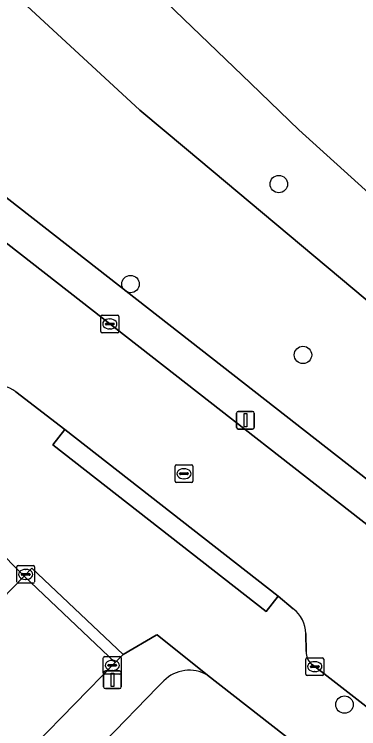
# Model space of a CAD drawing. Extents: x 157445 to 158888, y 383061 to 384688.
# Drawn here: x 158633.72 to 158653.03, y 383942.74 to 383982.86 of the extents above; entities that cross this region are included whole.
import ezdxf

# ---------------------------------------------------------------- set-up
doc = ezdxf.new("R2010")
doc.units = 0
for name, color, linetype in [('IMGEO_Berm_groen', 7, 'Continuous'), ('IMGEO_Boom', 7, 'Continuous'), ('IMGEO_Erf', 7, 'Continuous'), ('IMGEO_Groenvoorziening', 7, 'Continuous'), ('IMGEO_Kolk', 7, 'Continuous'), ('IMGEO_Lichtmast', 7, 'Continuous'), ('IMGEO_Rijbaan_lokaal_open', 7, 'Continuous'), ('IMGEO_Rioolput', 7, 'Continuous'), ('IMGEO_Voetpad_open', 7, 'Continuous')]:
    doc.layers.add(name, color=color, linetype=linetype)

msp = doc.modelspace()

# ---------------------------------------------------------------- linework, layer by layer
at = {"layer": 'IMGEO_Berm_groen'}
msp.add_lwpolyline([(158694.724, 383924.511), (158678.1, 383937.509), (158654.191, 383956.204), (158635.376, 383970.915), (158616.579, 383985.612), (158606.237, 383993.699), (158595.875, 384001.543), (158589.846, 384006.513), (158585.348, 384010.678), (158564.348, 384032.052), (158562.78, 384030.872), (158563.329, 384030.29), (158566.886, 384026.615), (158583.921, 384009.276), (158588.574, 384004.97), (158594.603, 384000), (158605.005, 383992.123), (158636.085, 383967.822), (158710.762, 383909.432), (158715.776, 383905.511), (158738.521, 383887.727), (158741.882, 383885.094), (158754.965, 383874.95), (158755.145, 383874.821)], dxfattribs=at)
at = {"layer": 'IMGEO_Boom'}
for centre in [(158648.555, 383973.323), (158640.238, 383967.708), (158649.909, 383963.729), (158652.237, 383944.091)]:
    msp.add_circle(centre, 0.489, dxfattribs=at)
at = {"layer": 'IMGEO_Erf'}
for points in [[(158642.104, 383945.43), (158641.756, 383945.071), (158626.862, 383929.728)], [(158736.794, 383873.802), (158726.736, 383881.663), (158707.538, 383896.51), (158644.552, 383945.748)]]:
    msp.add_lwpolyline(points, dxfattribs=at)
msp.add_arc((158643.536, 383943.987), 2.033, 60.0243, 134.7785, dxfattribs=at)
at = {"layer": 'IMGEO_Groenvoorziening'}
for points in [[(158583.66, 384045.915), (158584.889, 384047.51), (158575.646, 384040.554), (158578.485, 384037.134), (158599.479, 384016.092), (158616.14, 384000.246), (158640.762, 383977.484), (158643.377, 383975.29), (158689.228, 383936.825), (158691.084, 383935.378), (158744, 383894.134), (158789.551, 383858.63), (158793.062, 383859.948), (158793.682, 383859.501), (158792.553, 383860.857), (158779.122, 383871.461), (158777.406, 383872.938), (158775.724, 383874.077)], [(158618.774, 384007.282), (158625.573, 384000), (158641.318, 383984.436), (158646.976, 383978.974), (158649.669, 383976.374), (158661.632, 383965.549), (158672.183, 383957.059), (158683.242, 383948.763), (158693.909, 383939.604), (158708.554, 383927.752), (158718.395, 383919.269), (158732.407, 383908.033), (158755.991, 383888.55), (158761.47, 383884.391)], [(158732.407, 383908.033), (158718.395, 383919.269), (158708.554, 383927.752), (158693.909, 383939.604), (158683.242, 383948.763), (158672.183, 383957.059), (158661.632, 383965.549), (158649.669, 383976.374), (158646.976, 383978.974), (158641.318, 383984.436), (158625.573, 384000), (158618.774, 384007.282)], [(158789.551, 383858.63), (158744, 383894.134), (158691.084, 383935.378), (158689.228, 383936.825), (158643.377, 383975.29), (158640.762, 383977.484), (158616.14, 384000.246)], [(158616.579, 383985.612), (158635.376, 383970.915), (158654.191, 383956.204), (158678.1, 383937.509), (158694.724, 383924.511), (158711.994, 383911.008), (158717.008, 383907.087), (158725.26, 383900.681), (158756.19, 383876.531)]]:
    msp.add_lwpolyline(points, dxfattribs=at)
at = {"layer": 'IMGEO_Kolk'}
for p, q in [((158638.576, 383965.041), (158638.576, 383965.893)), ((158638.651, 383965.967), (158639.503, 383965.967)), ((158639.577, 383965.893), (158639.577, 383965.041)), ((158638.835, 383965.461), (158638.835, 383965.473)), ((158638.878, 383965.51), (158639.276, 383965.51)), ((158639.064, 383965.747), (158639.089, 383965.747)), ((158639.319, 383965.473), (158639.319, 383965.461)), ((158639.273, 383965.424), (158638.875, 383965.424)), ((158639.087, 383965.187), (158639.062, 383965.187)), ((158639.503, 383964.967), (158638.651, 383964.967)), ((158633.858, 383950.976), (158633.858, 383951.828)), ((158633.933, 383951.902), (158634.785, 383951.902)), ((158634.859, 383951.828), (158634.859, 383950.976)), ((158634.16, 383951.445), (158634.558, 383951.445)), ((158634.346, 383951.682), (158634.371, 383951.682)), ((158634.117, 383951.396), (158634.117, 383951.408)), ((158634.555, 383951.359), (158634.157, 383951.359)), ((158634.369, 383951.122), (158634.344, 383951.122)), ((158634.601, 383951.408), (158634.601, 383951.396)), ((158634.785, 383950.902), (158633.933, 383950.902)), ((158638.712, 383945.867), (158638.712, 383946.719)), ((158638.787, 383946.793), (158639.639, 383946.793)), ((158639.713, 383946.719), (158639.713, 383945.867)), ((158650.071, 383945.796), (158650.071, 383946.648)), ((158650.146, 383946.722), (158650.998, 383946.722)), ((158651.072, 383946.648), (158651.072, 383945.796)), ((158638.971, 383946.287), (158638.971, 383946.299)), ((158639.409, 383946.25), (158639.011, 383946.25)), ((158639.014, 383946.336), (158639.412, 383946.336)), ((158639.2, 383946.573), (158639.225, 383946.573)), ((158639.455, 383946.299), (158639.455, 383946.287)), ((158650.33, 383946.216), (158650.33, 383946.228)), ((158650.373, 383946.265), (158650.771, 383946.265)), ((158650.559, 383946.502), (158650.584, 383946.502)), ((158650.814, 383946.228), (158650.814, 383946.216)), ((158639.223, 383946.013), (158639.198, 383946.013)), ((158650.768, 383946.179), (158650.37, 383946.179)), ((158650.582, 383945.942), (158650.557, 383945.942)), ((158639.639, 383945.793), (158638.787, 383945.793)), ((158650.998, 383945.722), (158650.146, 383945.722))]:
    msp.add_line(p, q, dxfattribs=at)
for points in [[(158638.576, 383965.041), (158638.576, 383965.893)], [(158638.651, 383965.967), (158639.503, 383965.967)], [(158639.577, 383965.893), (158639.577, 383965.041)], [(158639.503, 383964.967), (158638.651, 383964.967)], [(158633.858, 383950.976), (158633.858, 383951.828)], [(158633.933, 383951.902), (158634.785, 383951.902)], [(158634.859, 383951.828), (158634.859, 383950.976)], [(158634.785, 383950.902), (158633.933, 383950.902)], [(158638.712, 383945.867), (158638.712, 383946.719)], [(158638.787, 383946.793), (158639.639, 383946.793)], [(158639.713, 383946.719), (158639.713, 383945.867)], [(158650.071, 383945.796), (158650.071, 383946.648)], [(158650.146, 383946.722), (158650.998, 383946.722)], [(158651.072, 383946.648), (158651.072, 383945.796)], [(158639.639, 383945.793), (158638.787, 383945.793)], [(158650.998, 383945.722), (158650.146, 383945.722)]]:
    msp.add_lwpolyline(points, dxfattribs=at)
for centre, radius, start, end in [((158638.653, 383965.891), 0.0765, 91.552, 178.448), ((158638.653, 383965.891), 0.0765, 91.552, 178.448), ((158639.501, 383965.891), 0.0765, 1.552, 88.448), ((158639.501, 383965.891), 0.0765, 1.552, 88.448), ((158638.875, 383965.47), 0.0403, 85.8775, 175.7526), ((158638.872, 383965.46), 0.0366, 178.938, 274.7102), ((158639.276, 383965.467), 0.043, 264.8664, 352.4533), ((158639.28, 383965.472), 0.0386, 1.7309, 96.639), ((158638.653, 383965.043), 0.0765, 181.552, 268.448), ((158638.653, 383965.043), 0.0765, 181.552, 268.448), ((158639.501, 383965.043), 0.0765, 271.552, 358.448), ((158639.501, 383965.043), 0.0765, 271.552, 358.448), ((158633.935, 383951.826), 0.0765, 91.552, 178.448), ((158633.935, 383951.826), 0.0765, 91.552, 178.448), ((158634.783, 383951.826), 0.0765, 1.552, 88.448), ((158634.783, 383951.826), 0.0765, 1.552, 88.448), ((158634.157, 383951.405), 0.0403, 85.8775, 175.7526), ((158634.562, 383951.407), 0.0386, 1.7309, 96.639), ((158634.154, 383951.395), 0.0366, 178.938, 274.7102), ((158634.558, 383951.402), 0.043, 264.8664, 352.4533), ((158633.935, 383950.978), 0.0765, 181.552, 268.448), ((158633.935, 383950.978), 0.0765, 181.552, 268.448), ((158634.783, 383950.978), 0.0765, 271.552, 358.448), ((158634.783, 383950.978), 0.0765, 271.552, 358.448), ((158638.789, 383946.717), 0.0765, 91.552, 178.448), ((158638.789, 383946.717), 0.0765, 91.552, 178.448), ((158639.637, 383946.717), 0.0765, 1.552, 88.448), ((158639.637, 383946.717), 0.0765, 1.552, 88.448), ((158650.148, 383946.646), 0.0765, 91.552, 178.448), ((158650.148, 383946.646), 0.0765, 91.552, 178.448), ((158650.996, 383946.646), 0.0765, 1.552, 88.448), ((158650.996, 383946.646), 0.0765, 1.552, 88.448), ((158639.011, 383946.296), 0.0403, 85.8775, 175.7526), ((158639.008, 383946.286), 0.0366, 178.938, 274.7102), ((158639.412, 383946.293), 0.043, 264.8664, 352.4533), ((158639.416, 383946.298), 0.0386, 1.7309, 96.639), ((158650.37, 383946.225), 0.0403, 85.8775, 175.7526), ((158650.367, 383946.215), 0.0366, 178.938, 274.7102), ((158650.771, 383946.222), 0.043, 264.8664, 352.4533), ((158650.775, 383946.227), 0.0386, 1.7309, 96.639), ((158638.789, 383945.869), 0.0765, 181.552, 268.448), ((158638.789, 383945.869), 0.0765, 181.552, 268.448), ((158639.637, 383945.869), 0.0765, 271.552, 358.448), ((158639.637, 383945.869), 0.0765, 271.552, 358.448), ((158650.148, 383945.798), 0.0765, 181.552, 268.448), ((158650.148, 383945.798), 0.0765, 181.552, 268.448), ((158650.996, 383945.798), 0.0765, 271.552, 358.448), ((158650.996, 383945.798), 0.0765, 271.552, 358.448)]:
    msp.add_arc(centre, radius, start, end, dxfattribs=at)
for centre, major_axis, ratio, start_param, end_param in [((158639.063, 383965.467), (-0.387, 0.002), 0.722429, 4.712389, 7.853982), ((158639.088, 383965.467), (-0.39, 0.002), 0.717154, 1.570796, 4.712389), ((158634.345, 383951.402), (-0.387, 0.002), 0.722429, 4.712389, 7.853982), ((158634.37, 383951.402), (-0.39, 0.002), 0.717154, 1.570796, 4.712389), ((158639.199, 383946.293), (-0.387, 0.002), 0.722429, 4.712389, 7.853982), ((158639.224, 383946.293), (-0.39, 0.002), 0.717154, 1.570796, 4.712389), ((158650.558, 383946.222), (-0.387, 0.002), 0.722429, 4.712389, 7.853982), ((158650.583, 383946.222), (-0.39, 0.002), 0.717154, 1.570796, 4.712389)]:
    msp.add_ellipse(centre, major_axis=major_axis, ratio=ratio, start_param=start_param, end_param=end_param, dxfattribs=at)
at = {"layer": 'IMGEO_Lichtmast'}
for p, q in [((158646.184, 383959.659), (158646.184, 383960.459)), ((158646.184, 383960.459), (158646.184, 383959.659)), ((158646.284, 383960.559), (158647.074, 383960.559)), ((158647.074, 383960.559), (158646.284, 383960.559)), ((158647.174, 383960.459), (158647.174, 383959.659)), ((158647.174, 383959.659), (158647.174, 383960.459)), ((158647.074, 383959.559), (158646.284, 383959.559)), ((158646.284, 383959.559), (158647.074, 383959.559)), ((158638.727, 383945.087), (158638.727, 383945.887)), ((158638.727, 383945.887), (158638.727, 383945.087)), ((158638.827, 383945.987), (158639.617, 383945.987)), ((158639.617, 383945.987), (158638.827, 383945.987)), ((158639.717, 383945.887), (158639.717, 383945.087)), ((158639.717, 383945.087), (158639.717, 383945.887)), ((158639.617, 383944.987), (158638.827, 383944.987)), ((158638.827, 383944.987), (158639.617, 383944.987))]:
    msp.add_line(p, q, dxfattribs=at)
for points in [[(158646.604, 383960.434), (158646.754, 383960.434), (158646.754, 383959.684), (158646.604, 383959.684), (158646.604, 383960.434)], [(158639.147, 383945.862), (158639.297, 383945.862), (158639.297, 383945.112), (158639.147, 383945.112), (158639.147, 383945.862)]]:
    msp.add_lwpolyline(points, dxfattribs=at)
for centre, start, end in [((158646.284, 383960.459), 90, 180), ((158646.284, 383960.459), 90, 180), ((158647.074, 383960.459), 0, 90), ((158647.074, 383960.459), 360, 90), ((158646.284, 383959.659), 180, 270), ((158646.284, 383959.659), 180, 270), ((158647.074, 383959.659), 270, 0), ((158647.074, 383959.659), 270, 0), ((158638.827, 383945.887), 90, 180), ((158638.827, 383945.887), 90, 180), ((158639.617, 383945.887), 0, 90), ((158639.617, 383945.887), 360, 90), ((158638.827, 383945.087), 180, 270), ((158638.827, 383945.087), 180, 270), ((158639.617, 383945.087), 270, 0), ((158639.617, 383945.087), 270, 0)]:
    msp.add_arc(centre, 0.1, start, end, dxfattribs=at)
at = {"layer": 'IMGEO_Rijbaan_lokaal_open'}
for points in [[(158650.391, 383946.366), (158650.573, 383946.223), (158656.293, 383941.774), (158664.255, 383935.56), (158682.8, 383920.954), (158690.824, 383914.687), (158693.825, 383912.344), (158705.741, 383903.038), (158710.762, 383909.432), (158636.085, 383967.822), (158605.005, 383992.123), (158594.603, 384000), (158588.574, 384004.97), (158584.052, 384000), (158583.158, 383999.017), (158583.4, 383998.791), (158588.572, 383994.44), (158598.155, 383986.96), (158611.623, 383976.705), (158627.813, 383964.002), (158630.37, 383962.018), (158630.565, 383961.863)], [(158633.805, 383961.648), (158636.551, 383959.545), (158648.511, 383950.171), (158649.365, 383949.472)], [(158650.077, 383948.078), (158650.084, 383947.067)]]:
    msp.add_lwpolyline(points, dxfattribs=at)
for points in [[(158636.551, 383959.545), (158635.879, 383958.687), (158647.839, 383949.313), (158648.511, 383950.171)], [(158634.698, 383951.752), (158634.281, 383951.301), (158639.367, 383946.454), (158639.825, 383946.899)], [(158580.646, 383896.169), (158585.568, 383891.156), (158585.695, 383891.294), (158591.324, 383897.081), (158600.027, 383905.849), (158634.853, 383941.812), (158639.367, 383946.454), (158634.281, 383951.301), (158629.192, 383946.077), (158623.997, 383940.655), (158616.881, 383933.307), (158613.815, 383930.143), (158611.864, 383928.128), (158601.661, 383917.572), (158586.233, 383901.895), (158580.765, 383896.27)]]:
    msp.add_lwpolyline(points, close=True, dxfattribs=at)
for centre, radius, start, end in [((158632.72, 383960.235), 1.781, 52.4874, 104.0514), ((158648.264, 383948.031), 1.814, 1.4926, 52.6197), ((158650.959, 383947.033), 0.876, 177.753, 229.5486)]:
    msp.add_arc(centre, radius, start, end, dxfattribs=at)
at = {"layer": 'IMGEO_Rioolput'}
for p, q in [((158642.733, 383956.63), (158642.733, 383957.482)), ((158642.808, 383957.556), (158643.66, 383957.556)), ((158643.734, 383957.482), (158643.734, 383956.63)), ((158642.992, 383957.05), (158642.992, 383957.062)), ((158643.035, 383957.099), (158643.433, 383957.099)), ((158643.221, 383957.336), (158643.246, 383957.336)), ((158643.476, 383957.062), (158643.476, 383957.05)), ((158643.43, 383957.013), (158643.032, 383957.013)), ((158643.244, 383956.776), (158643.219, 383956.776)), ((158643.66, 383956.556), (158642.808, 383956.556))]:
    msp.add_line(p, q, dxfattribs=at)
for points in [[(158642.733, 383956.63), (158642.733, 383957.482)], [(158642.808, 383957.556), (158643.66, 383957.556)], [(158643.734, 383957.482), (158643.734, 383956.63)], [(158643.66, 383956.556), (158642.808, 383956.556)]]:
    msp.add_lwpolyline(points, dxfattribs=at)
for centre, radius, start, end in [((158642.81, 383957.48), 0.0765, 91.552, 178.448), ((158642.81, 383957.48), 0.0765, 91.552, 178.448), ((158643.658, 383957.48), 0.0765, 1.552, 88.448), ((158643.658, 383957.48), 0.0765, 1.552, 88.448), ((158643.032, 383957.059), 0.0403, 85.8775, 175.7526), ((158643.029, 383957.049), 0.0366, 178.938, 274.7102), ((158643.433, 383957.056), 0.043, 264.8664, 352.4533), ((158643.437, 383957.061), 0.0386, 1.7309, 96.639), ((158642.81, 383956.632), 0.0765, 181.552, 268.448), ((158642.81, 383956.632), 0.0765, 181.552, 268.448), ((158643.658, 383956.632), 0.0765, 271.552, 358.448), ((158643.658, 383956.632), 0.0765, 271.552, 358.448)]:
    msp.add_arc(centre, radius, start, end, dxfattribs=at)
for centre, major_axis, ratio, start_param, end_param in [((158643.22, 383957.056), (-0.387, 0.002), 0.722429, 4.712389, 7.853982), ((158643.245, 383957.056), (-0.39, 0.002), 0.717154, 1.570796, 4.712389)]:
    msp.add_ellipse(centre, major_axis=major_axis, ratio=ratio, start_param=start_param, end_param=end_param, dxfattribs=at)
at = {"layer": 'IMGEO_Voetpad_open'}
for points in [[(158575.043, 384000), (158605.435, 383976.316), (158606.595, 383975.412), (158619.916, 383965.031), (158625.372, 383959.774), (158626.524, 383958.289), (158631.956, 383953.514), (158632.61, 383952.978), (158634.281, 383951.301), (158634.698, 383951.752), (158639.825, 383946.899), (158641.683, 383947.99), (158641.729, 383948.017), (158644.552, 383945.748), (158707.538, 383896.51), (158726.736, 383881.663), (158736.794, 383873.802), (158737.028, 383873.642), (158741.151, 383870.402), (158741.149, 383870.399), (158739.438, 383868.46), (158743.892, 383863.161), (158747.545, 383865.464)], [(158649.365, 383949.472), (158648.511, 383950.171), (158647.839, 383949.313), (158635.879, 383958.687), (158636.551, 383959.545), (158633.805, 383961.648)], [(158629.192, 383946.077), (158634.281, 383951.301), (158632.61, 383952.978)], [(158644.552, 383945.748), (158641.729, 383948.017), (158641.683, 383947.99), (158639.825, 383946.899), (158639.367, 383946.454), (158634.853, 383941.812), (158600.027, 383905.849), (158591.324, 383897.081), (158585.695, 383891.294), (158585.568, 383891.156), (158582.963, 383888.433)], [(158650.084, 383947.067), (158650.077, 383948.078)], [(158736.544, 383879.137), (158736.371, 383879.284), (158728.268, 383885.604), (158711.604, 383898.459), (158710.77, 383899.111), (158705.741, 383903.038), (158693.825, 383912.344), (158693.185, 383911.524), (158690.184, 383913.867), (158690.824, 383914.687), (158682.8, 383920.954), (158664.255, 383935.56), (158656.293, 383941.774), (158650.573, 383946.223), (158650.391, 383946.366)], [(158641.756, 383945.071), (158642.104, 383945.43)], [(158585.327, 383886.944), (158623.51, 383926.275), (158626.862, 383929.728), (158641.756, 383945.071)]]:
    msp.add_lwpolyline(points, dxfattribs=at)
for centre, radius, start, end in [((158632.72, 383960.235), 1.781, 52.4874, 104.0514), ((158648.264, 383948.031), 1.814, 1.4926, 52.6197), ((158650.959, 383947.033), 0.876, 177.753, 229.5486), ((158643.536, 383943.987), 2.033, 60.0243, 134.7785)]:
    msp.add_arc(centre, radius, start, end, dxfattribs=at)

doc.saveas('drawing.dxf')
